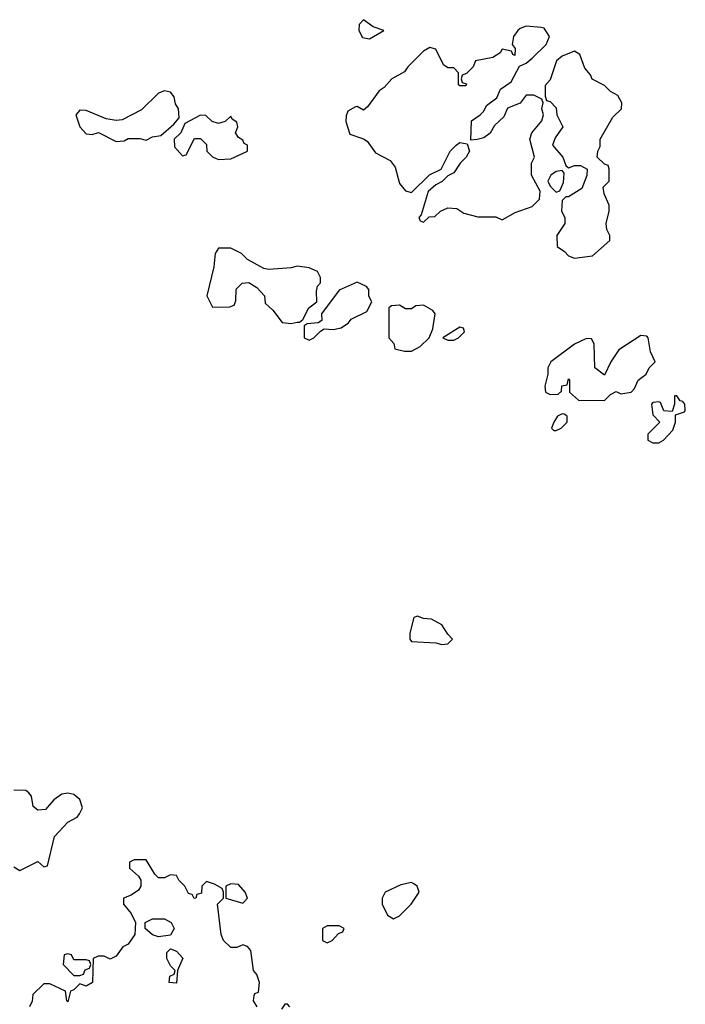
# Model space of a CAD drawing. Header units: inches. Extents: x 2601682 to 2755810, y 449311 to 584050.
# Tile 381 of 505: x 2716690 to 2718898, y 516578 to 519846. Entities that reach past the tile are written whole.
import ezdxf

# ---------------------------------------------------------------- set-up
doc = ezdxf.new("R2010")
doc.units = ezdxf.units.IN
doc.header["$MEASUREMENT"] = 0
doc.layers.add('C7511', color=7, linetype='Continuous')

msp = doc.modelspace()

# ---------------------------------------------------------------- linework, layer by layer
at = {"layer": 'C7511', "color": 2, "elevation": 2}
for points in [[(2717830, 519846), (2717816.3, 519830), (2717814.8, 519810), (2717826.8, 519786.8), (2717850, 519782), (2717898, 519810), (2717862.7, 519822.7)], [(2718370, 519824), (2718350, 519817.2), (2718342.8, 519810), (2718327.7, 519790), (2718323.6, 519763.6), (2718334, 519750), (2718332.7, 519727.3), (2718326, 519730), (2718322, 519742), (2718290, 519748), (2718283.5, 519736.5), (2718259.1, 519720.9), (2718202, 519710), (2718194, 519690), (2718172.7, 519667.3), (2718158, 519662), (2718154, 519650), (2718158, 519638), (2718172.7, 519632.7), (2718170, 519626), (2718150, 519626), (2718146, 519630), (2718146, 519670), (2718130, 519686), (2718110, 519686), (2718096.4, 519696.4), (2718070, 519748), (2718050, 519754), (2718030, 519742), (2717978, 519690), (2717966.8, 519673.2), (2717924.7, 519650), (2717898.8, 519621.2), (2717882, 519610), (2717843.6, 519556.4), (2717830, 519546), (2717810, 519558), (2717803.6, 519556.4), (2717778, 519542), (2717772.7, 519527.3), (2717772, 519508), (2717785.5, 519465.5), (2717830.7, 519450.7), (2717842.5, 519442.5), (2717870, 519404), (2717919.1, 519379.1), (2717936, 519356), (2717950, 519302), (2717970, 519278), (2717990, 519272), (2718049.1, 519330.9), (2718088, 519350), (2718118, 519410), (2718138, 519430), (2718150, 519438), (2718174, 519434), (2718182, 519410), (2718170.8, 519389.2), (2718151.3, 519370), (2718130, 519338), (2718110, 519328), (2718091.1, 519308.9), (2718070, 519298), (2718044.7, 519275.3), (2718022, 519198), (2718014, 519190), (2718018, 519178), (2718030, 519174), (2718048, 519192), (2718067.3, 519192.7), (2718086, 519210), (2718110, 519222), (2718139.6, 519219.6), (2718163.6, 519203.6), (2718210, 519192), (2718270, 519192), (2718290, 519182), (2718334, 519206), (2718390, 519226), (2718414, 519250), (2718416.4, 519276.4), (2718388, 519330), (2718388, 519370), (2718398, 519390), (2718382, 519450), (2718389, 519471), (2718422, 519510), (2718428, 519530), (2718422, 519550), (2718426, 519570), (2718422, 519582), (2718395.3, 519595.3), (2718370, 519595.3), (2718350.7, 519569.3), (2718307.7, 519552.3), (2718295.9, 519524.1), (2718264.9, 519495.1), (2718250.9, 519469.1), (2718230, 519454), (2718208, 519448), (2718186, 519446), (2718188.7, 519510), (2718218, 519530), (2718230, 519542), (2718239, 519561), (2718272.9, 519587.1), (2718284.7, 519615.3), (2718320.4, 519639.6), (2718348, 519692), (2718370, 519702), (2718390, 519718), (2718436, 519764), (2718448, 519790), (2718430, 519818), (2718420.4, 519820.4)], [(2718530, 519742), (2718490, 519725.2), (2718471, 519710), (2718450, 519646), (2718432.7, 519627.3), (2718432.7, 519592.7), (2718438, 519578), (2718450, 519574), (2718470, 519554), (2718472, 519530), (2718491.3, 519490), (2718466.4, 519453.6), (2718458, 519430), (2718492, 519390), (2718502, 519362), (2718510, 519354), (2718530, 519362), (2718550, 519362), (2718572, 519350), (2718571.1, 519328.9), (2718554.8, 519285.2), (2718510, 519258), (2718502, 519258), (2718490, 519246), (2718486.8, 519210), (2718498, 519190), (2718498, 519170), (2718472, 519130), (2718472.7, 519092.7), (2718496.9, 519076.9), (2718510, 519062), (2718530, 519054), (2718590, 519062), (2718647.3, 519112.7), (2718648, 519130), (2718638, 519150), (2718635.3, 519170), (2718646, 519210), (2718646, 519230), (2718628.4, 519268.4), (2718626, 519290), (2718646, 519310), (2718646, 519350), (2718642, 519362), (2718630, 519366), (2718606, 519390), (2718608, 519410), (2718615.3, 519424.7), (2718615.3, 519450), (2718657.2, 519522.8), (2718686, 519550), (2718688, 519570), (2718674.6, 519594.6), (2718650, 519608), (2718630, 519628), (2718589, 519649), (2718583.1, 519663.1), (2718564.7, 519684.7), (2718548, 519730)], [(2717170, 519609.7), (2717150, 519602), (2717093.7, 519546.3), (2717030, 519513.3), (2717010, 519511.5), (2716976.6, 519516.6), (2716910, 519544.7), (2716890, 519545.6), (2716875.8, 519530), (2716890, 519490.7), (2716910, 519466.8), (2716930, 519464.7), (2716951.1, 519471.1), (2717010, 519442), (2717036.4, 519443.6), (2717050, 519452), (2717088.4, 519451.6), (2717110, 519446), (2717130, 519457.3), (2717158, 519462), (2717201.2, 519498.8), (2717219.3, 519520.7), (2717217.2, 519550), (2717206.3, 519566.3), (2717202.4, 519590), (2717190, 519605.1)], [(2717290, 519528.7), (2717238, 519502), (2717224.7, 519470), (2717202, 519450), (2717203.6, 519423.6), (2717230, 519394), (2717242, 519398), (2717270, 519452), (2717290, 519452), (2717310, 519432), (2717311.3, 519410), (2717330, 519391.3), (2717350, 519382), (2717390, 519384.7), (2717446, 519410), (2717446, 519430), (2717434.6, 519434.6), (2717430, 519446), (2717415.3, 519455.3), (2717406, 519470), (2717414, 519490), (2717410, 519506), (2717395.3, 519515.3), (2717390, 519526), (2717371.6, 519508.4), (2717350, 519502), (2717328.4, 519508.4), (2717308, 519528)], [(2718490, 519346), (2718470, 519342), (2718452, 519330), (2718442, 519310), (2718450, 519294), (2718470, 519274), (2718482, 519278), (2718494, 519306), (2718496.4, 519336.4)], [(2717390, 519088), (2717350, 519088), (2717338, 519070), (2717334.4, 519025.6), (2717311, 518930), (2717330, 518892), (2717387.3, 518892.7), (2717402, 518898), (2717407.3, 518912.7), (2717408.4, 518951.6), (2717428.4, 518971.6), (2717450, 518974), (2717476.9, 518956.9), (2717502, 518930), (2717504.7, 518904.7), (2717530, 518882), (2717561, 518841), (2717590, 518838), (2717610, 518842), (2717618, 518842), (2717628.7, 518851.3), (2717648.7, 518890), (2717675.3, 518910), (2717674.6, 518945.4), (2717678, 518962), (2717687.3, 518972.7), (2717688, 518990), (2717678, 519010), (2717650, 519022), (2717610, 519028), (2717590, 519022), (2717516.4, 519016.4), (2717500.4, 519020.4), (2717446, 519050), (2717426, 519070)], [(2717810, 518975.3), (2717750, 518948), (2717691.3, 518870), (2717692, 518848), (2717679.6, 518840.4), (2717643.6, 518836.4), (2717634, 518830), (2717634, 518790), (2717650, 518782), (2717666, 518790), (2717687.3, 518812.7), (2717700.4, 518819.6), (2717730, 518818), (2717756.4, 518823.6), (2717780.4, 518839.6), (2717790, 518852), (2717842, 518878), (2717858, 518910), (2717848.4, 518928.4), (2717848, 518950), (2717840.4, 518960.4)], [(2718030, 518898), (2718003.6, 518896.4), (2717990, 518886), (2717970, 518886), (2717950, 518898), (2717923.6, 518896.4), (2717914, 518890), (2717914, 518790), (2717931.6, 518771.6), (2717934, 518754), (2717966, 518746), (2717990, 518746), (2718019, 518761), (2718048, 518790), (2718060.4, 518819.6), (2718068, 518870), (2718060.4, 518880.4)], [(2718150, 518826), (2718094, 518790), (2718110, 518782), (2718130, 518782), (2718146, 518790), (2718166, 518810), (2718162, 518822)], [(2718750, 518798), (2718678, 518750), (2718651.3, 518710), (2718630, 518666), (2718598, 518690), (2718595.3, 518770), (2718587.3, 518787.3), (2718570, 518788), (2718530, 518768.7), (2718452, 518710), (2718442, 518690), (2718442, 518670), (2718432, 518630), (2718434, 518610), (2718450, 518602), (2718476.4, 518603.6), (2718487.3, 518612.7), (2718488.9, 518631.1), (2718506, 518634), (2718510, 518654), (2718514, 518650), (2718514, 518610), (2718543.6, 518583.6), (2718630, 518582), (2718650, 518602), (2718668.4, 518611.6), (2718684.7, 518604.7), (2718718, 518610), (2718730, 518622), (2718742, 518650), (2718768, 518670), (2718778, 518690), (2718798, 518710), (2718783.1, 518743.1), (2718775.3, 518790), (2718770, 518795.3)], [(2718870, 518598), (2718862, 518598), (2718862, 518570), (2718854, 518546), (2718827.3, 518547.3), (2718815.3, 518575.3), (2718810, 518578), (2718790, 518575.3), (2718786, 518570), (2718790, 518534), (2718814, 518510), (2718774, 518470), (2718774, 518450), (2718790, 518442), (2718810, 518442), (2718826, 518450), (2718856.4, 518483.6), (2718866, 518510), (2718866, 518534), (2718895.3, 518544.7), (2718898, 518550), (2718896, 518570), (2718890, 518579), (2718881.2, 518581.2)], [(2718490, 518538), (2718474, 518530), (2718462, 518510), (2718454, 518490), (2718462, 518482), (2718470, 518482), (2718486, 518490), (2718506, 518510), (2718506, 518530), (2718496.4, 518536.4)], [(2718010, 517866), (2717998, 517862), (2717984.7, 517810), (2717984.7, 517790), (2717990, 517782), (2718070, 517778), (2718090, 517772), (2718110, 517774), (2718126, 517790), (2718110, 517806), (2718090, 517838), (2718056.4, 517856.4), (2718030, 517858)], [(2717390, 516978), (2717374, 516970), (2717374, 516930), (2717430, 516914), (2717446, 516930), (2717438, 516950), (2717415.3, 516975.3)], [(2717990, 516982), (2717954.6, 516974.6), (2717902, 516950), (2717892, 516930), (2717892, 516910), (2717910, 516874), (2717930, 516862), (2717950, 516872), (2717988.7, 516910), (2718015.3, 516950), (2718008, 516970), (2717998, 516978)], [(2717150, 516802), (2717130, 516808.7), (2717106, 516830), (2717106, 516850), (2717130, 516862), (2717170, 516862), (2717192, 516850), (2717202, 516830), (2717190, 516808)], [(2717750, 516838), (2717710, 516838), (2717694, 516830), (2717694, 516790), (2717710, 516782), (2717726, 516790), (2717747.3, 516812.7), (2717762, 516818), (2717766, 516830)], [(2716850, 516746), (2716838, 516742), (2716834, 516710), (2716870, 516674), (2716890, 516674), (2716902, 516678), (2716907.3, 516692.7), (2716922, 516698), (2716926, 516710), (2716922, 516722), (2716910, 516726), (2716870, 516726), (2716862, 516742)], [(2717210, 516648), (2717186, 516650), (2717188.4, 516671.6), (2717202, 516678), (2717206, 516690), (2717190, 516706), (2717178, 516730), (2717178, 516750), (2717190, 516762), (2717210, 516754), (2717231.1, 516731.1), (2717214, 516690)]]:
    msp.add_lwpolyline(points, close=True, dxfattribs=at)
for points in [[(2716670, 517034), (2716690, 517022), (2716750, 517052), (2716770, 517034), (2716782, 517038), (2716805.2, 517134.8), (2716850, 517182), (2716880.4, 517199.6), (2716888, 517210), (2716898, 517230), (2716890, 517258), (2716870, 517274), (2716850, 517279), (2716830, 517275.3), (2716803.5, 517256.5), (2716775.3, 517224.7), (2716750, 517222), (2716734.6, 517234.6), (2716728.7, 517268.7), (2716720.4, 517280.4), (2716710, 517288), (2716670, 517288.7)], [(2717478, 516570), (2717466, 516590), (2717467.3, 516607.3), (2717470, 516614), (2717482, 516618), (2717486, 516650), (2717476.4, 516676.4), (2717466, 516690), (2717456.4, 516756.4), (2717446, 516770), (2717430, 516775.3), (2717410, 516766), (2717390, 516766), (2717366, 516790), (2717358, 516810), (2717346, 516910), (2717366, 516930), (2717366, 516950), (2717362, 516962), (2717336.4, 516976.4), (2717310, 516986), (2717294, 516970), (2717292.7, 516947.3), (2717278, 516942), (2717274, 516930), (2717268.9, 516928.9), (2717262, 516942), (2717250, 516946), (2717238, 516970), (2717218, 516990), (2717210, 517006), (2717190, 517008), (2717170, 516998), (2717150, 516998), (2717138, 517010), (2717110, 517058), (2717070, 517058), (2717054, 517050), (2717054, 517030), (2717083.6, 517003.6), (2717092, 516990), (2717092, 516970), (2717083.6, 516956.4), (2717059.8, 516940.2), (2717034, 516930), (2717034, 516910), (2717059.8, 516879.8), (2717074, 516850), (2717072, 516810), (2717050, 516778), (2717031.6, 516768.4), (2717010, 516738), (2716990, 516728), (2716970, 516738), (2716950, 516738), (2716934, 516730), (2716932, 516650), (2716910, 516638), (2716890, 516646), (2716870, 516626), (2716858, 516622), (2716850, 516586), (2716846, 516590), (2716842, 516622), (2716790, 516646), (2716770, 516646), (2716734, 516610), (2716731.6, 516588.4), (2716722, 516570)], [(2717586, 516570), (2717578, 516578), (2717570, 516578), (2717558, 516562)]]:
    msp.add_lwpolyline(points, dxfattribs=at)

doc.saveas('drawing.dxf')
